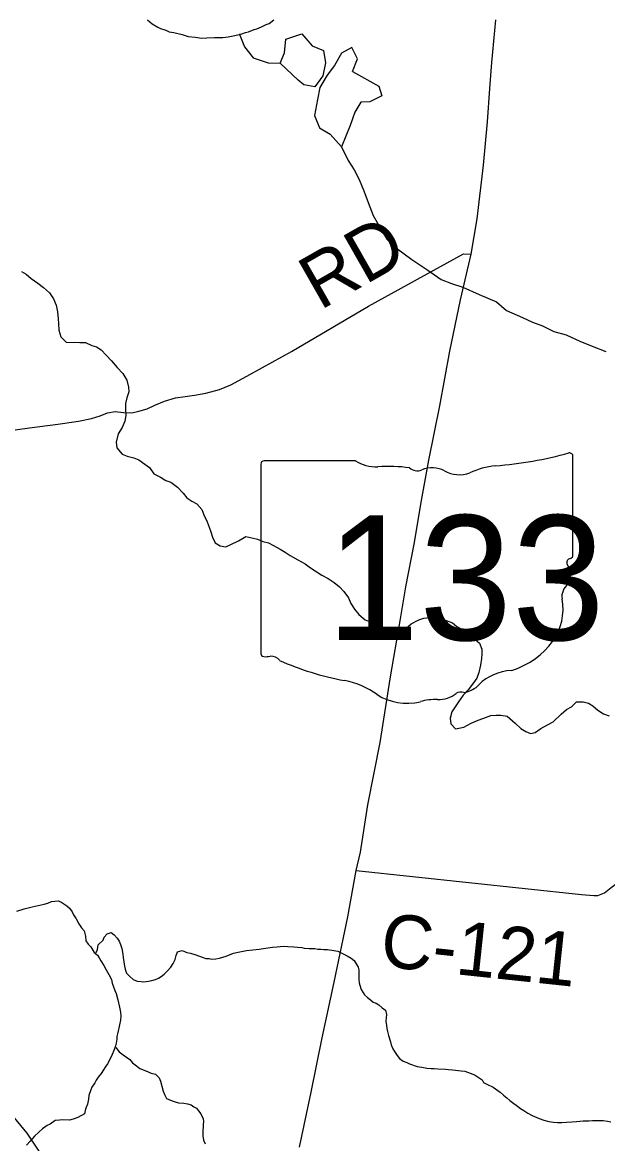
# Model space of a CAD drawing. Extents: x 1310247 to 1664935, y 235267 to 584339.
# Drawn here: x 1525641 to 1528906, y 435955 to 442212 of the extents above; entities that cross this region are included whole.
import ezdxf

# ---------------------------------------------------------------- set-up
doc = ezdxf.new("R2010")
doc.units = 0
for name, color, linetype in [('GM_X_County_Road', 7, 'Continuous'), ('GM_X_County_Road_Text', 7, 'Continuous'), ('GM_X_Minor_Lake', 7, 'Continuous'), ('GM_X_Minor_River', 7, 'Continuous'), ('GM_X_State_Location', 7, 'Continuous'), ('GM_X_State_Route', 7, 'Continuous'), ('GM_X_State_Shield', 7, 'Continuous'), ('GM_X_Township_Road', 7, 'Continuous'), ('GM_X_Township_Road_Text', 7, 'Continuous')]:
    doc.layers.add(name, color=color, linetype=linetype)

msp = doc.modelspace()

# ---------------------------------------------------------------- linework, layer by layer
at = {"layer": 'GM_X_County_Road'}
msp.add_lwpolyline([(1527502.8, 437478.5), (1528759.8, 437345.8), (1528829.6, 437340.3), (1528851.6, 437339.8), (1528887.8, 437355), (1528926.4, 437384.2), (1528987.3, 437430.9), (1532797.7, 440492), (1532998.7, 440647.7), (1533122.6, 440743.1), (1535344.7, 442477.6)], dxfattribs=at)
at = {"layer": 'GM_X_Minor_Lake'}
for points in [[(1527079.1, 441985.3), (1527104.3, 442042.9), (1527111.8, 442118.9), (1527200.5, 442149.1), (1527257.2, 442081.8), (1527320.8, 442054.4), (1527331.4, 441986), (1527317.9, 441914.2), (1527272.6, 441853), (1527210.8, 441864.3), (1527180.1, 441890.1)], [(1527482.6, 441938.8), (1527510, 442008.4), (1527479.3, 442071.2), (1527420.6, 442040.3), (1527383.1, 441970.9), (1527342, 441917.7), (1527300.5, 441848.4), (1527287.2, 441782.5), (1527271.4, 441692.6), (1527298, 441623.9), (1527357.3, 441588.6), (1527422, 441517.1)], [(1527180.1, 441890.1), (1527079.1, 441985.3)], [(1527482.6, 441938.8), (1527629.1, 441855.6), (1527646, 441803.1), (1527579.3, 441768.4), (1527529.2, 441767.5), (1527496, 441712), (1527470.5, 441636.4), (1527422, 441517.1)]]:
    msp.add_lwpolyline(points, dxfattribs=at)
at = {"layer": 'GM_X_Minor_River'}
for points in [[(1526338.9, 442226), (1526364.5, 442203.5), (1526396.2, 442184.9), (1526412.1, 442178.6), (1526442, 442168.1), (1526459.9, 442159.8), (1526485.8, 442155.3), (1526531.7, 442144.5), (1526565.5, 442133.9), (1526605.5, 442129.2), (1526641.5, 442124.5), (1526669.5, 442126.1), (1526713.6, 442127.3), (1526759.6, 442128.5), (1526789.7, 442132), (1526817.8, 442137.5), (1526844, 442143.1), (1526866.1, 442148.7), (1526886.2, 442156.4), (1526902.3, 442160.1), (1526934.5, 442171.6), (1526948.6, 442175.4), (1526974.8, 442187), (1527001.1, 442200.5), (1527017.2, 442206.3), (1527043.5, 442225.9)], [(1526852.6, 442148.2), (1526853.9, 442140.3), (1526880.7, 442075.6), (1526929.5, 442014.5), (1527013, 441986.7), (1527079.1, 441985.3)], [(1527422, 441517.1), (1527458.5, 441442.2), (1527491.5, 441389.4), (1527520.4, 441334.7), (1527545.2, 441272), (1527569.9, 441207.4), (1527598.4, 441134.6), (1527635.1, 441069.7), (1527673.8, 441002.8), (1527728.9, 440951.5), (1527813.7, 440889.6), (1527902.6, 440829.6), (1527977.6, 440777.9), (1528035.2, 440754.7), (1528098.9, 440735.3), (1528190.2, 440693.3), (1528285.5, 440653.2), (1528342.6, 440604), (1528431.9, 440566), (1528487.4, 440538.8), (1528543.1, 440519.6), (1528606.5, 440486.2), (1528674.2, 440468.8), (1528751.6, 440433.1), (1528819.1, 440405.6), (1528896.6, 440375.9)], [(1525636.7, 440821.1), (1525662.3, 440806.5), (1525689.8, 440783.8), (1525727.1, 440757), (1525758.5, 440732.2), (1525791.8, 440703.4), (1525814.9, 440668.9), (1525830.1, 440634.5), (1525837.2, 440596.3), (1525840.4, 440558.2), (1525841.8, 440532.1), (1525844.9, 440494), (1525856, 440457.8), (1525885.3, 440427.1), (1525961.1, 440425.3), (1525993.1, 440426.6), (1526028.7, 440409.7), (1526054.4, 440401.1), (1526080, 440384.5), (1526109.3, 440355.8), (1526138.5, 440323.1), (1526169.7, 440286.4), (1526200.9, 440253.6), (1526223.9, 440215.1), (1526233, 440176.8), (1526234.4, 440150.8), (1526223.7, 440117), (1526217, 440085.1), (1526216.3, 440055.1), (1526217.5, 440019.1), (1526212.7, 439987.2), (1526197.9, 439951.5), (1526175.2, 439916), (1526164.1, 439870.2), (1526167.4, 439838.1), (1526198.5, 439803.4), (1526226.2, 439790.7), (1526262, 439781.9), (1526291.7, 439771.2), (1526325, 439746.4), (1526350.6, 439727.8), (1526373.8, 439693.2), (1526411.3, 439674.3), (1526440.8, 439655.7)], [(1526440.8, 439655.7), (1526468.6, 439647), (1526505.8, 439618.1), (1526539, 439585.3), (1526558.4, 439558.9), (1526585.9, 439540.2), (1526613.6, 439525.6), (1526642.8, 439492.9), (1526654.1, 439464.6), (1526671.2, 439424.2), (1526682.5, 439395.9), (1526691.9, 439369.7), (1526701.2, 439339.4), (1526716.4, 439307), (1526744, 439290.4), (1526775.8, 439285.6), (1526804.1, 439299), (1526846.5, 439318), (1526887, 439343.1), (1526920.8, 439336.3), (1526952.5, 439327.6), (1526982.2, 439314.9), (1527014, 439308.2), (1527041.6, 439293.5), (1527079.1, 439272.6), (1527106.7, 439256), (1527134.2, 439237.3), (1527177.6, 439212.3), (1527219, 439191.3), (1527248.4, 439168.7), (1527274, 439152), (1527311.4, 439127.2), (1527346.9, 439108.3), (1527380.3, 439085.5), (1527409.8, 439062.8), (1527435.1, 439036.2), (1527460.3, 439001.6), (1527473.5, 438969.3), (1527494.8, 438936.8), (1527518.1, 438908.2), (1527553.3, 438877.4), (1527581, 438866.8), (1527622.5, 438847.8), (1527652.2, 438833.1), (1527689.9, 438822.2), (1527719.8, 438823.5), (1527745.8, 438824.9), (1527781.9, 438832.1), (1527810.4, 438855.5), (1527852.9, 438878.5), (1527881.1, 438887.8), (1527915.1, 438891.1), (1527941, 438888.5), (1527974.8, 438883.7), (1528004.6, 438875), (1528040.3, 438862.1), (1528065.7, 438841.5), (1528109.1, 438816.5), (1528134.6, 438797.9), (1528165.9, 438769.2), (1528191.4, 438748.6), (1528204.6, 438714.2), (1528204, 438688.2), (1528203.4, 438662.2), (1528196.6, 438624.4), (1528187.7, 438584.5), (1528177, 438552.8), (1528158.4, 438527.2), (1528127.5, 438487.9), (1528100.9, 438458.5), (1528074.1, 438421), (1528036.9, 438363.9), (1528028.1, 438330), (1528031.4, 438298), (1528056.7, 438269.3), (1528104.8, 438278.2), (1528145.3, 438301.3), (1528183.6, 438318.5), (1528209.8, 438327.8), (1528254.1, 438344.8), (1528284.1, 438346.1), (1528310, 438345.5), (1528345.9, 438340.7), (1528390.9, 438301.6), (1528422.1, 438270.9), (1528449.7, 438254.3), (1528475.4, 438243.7), (1528501.5, 438249.1), (1528534, 438272.3), (1528570.4, 438291.5), (1528602.7, 438308.8), (1528647.7, 438351.8), (1528676.2, 438377.1), (1528704.5, 438392.5), (1528733.1, 438419.8), (1528769.1, 438421), (1528798.8, 438412.3), (1528824.5, 438397.7), (1528851.8, 438373), (1528883.4, 438354.3), (1528915, 438341.6)], [(1525609.3, 437252.4), (1525651.5, 437265.7), (1525665.6, 437269.5), (1525695.8, 437277), (1525711.8, 437280.7), (1525762.1, 437291.9), (1525782.2, 437297.5), (1525804.3, 437305.2), (1525822.4, 437308.9), (1525840.5, 437310.6), (1525856.4, 437304.3), (1525872.2, 437294), (1525890, 437281.6), (1525903.8, 437269.4), (1525919.5, 437249.1), (1525927.2, 437230.9), (1525940.9, 437208.6), (1525956.4, 437182.3), (1525970.1, 437160), (1525985.8, 437141.7), (1525993.3, 437113.5), (1525994.9, 437087.4), (1526008.6, 437067.1), (1526022.3, 437052.8), (1526041.9, 437022.4), (1526059.6, 437006.1), (1526069.4, 436991.9), (1526079.1, 436975.7), (1526094.7, 436949.3), (1526108.3, 436925)], [(1526049.7, 437014.9), (1526060.1, 437038.1), (1526064.6, 437064.1), (1526091, 437089.7), (1526097.3, 437107.7), (1526113.6, 437125.4), (1526135.8, 437133.1), (1526153.6, 437120.7), (1526169.3, 437102.4), (1526181, 437084.2), (1526188.7, 437066), (1526196.4, 437043.8), (1526201.8, 437011.6), (1526203.5, 436993.6), (1526210.7, 436945.3), (1526214.5, 436929.2), (1526222.1, 436907), (1526237.8, 436888.7), (1526259.5, 436870.3), (1526281.4, 436861.9), (1526303.4, 436859.5), (1526319.4, 436857.2), (1526345.5, 436860.8), (1526363.5, 436864.5), (1526383.6, 436870.2), (1526399.8, 436877.9), (1526416, 436887.6), (1526432.2, 436901.4), (1526450.5, 436919.1), (1526468.9, 436938.8), (1526483.2, 436960.6), (1526493.6, 436982.5), (1526500, 437004.5), (1526506.3, 437024.4), (1526532.5, 437032), (1526558.3, 437021.5), (1526578.3, 437017.1), (1526608.2, 437008.6), (1526644, 436996), (1526663.9, 436987.6), (1526683.9, 436987.3), (1526697.9, 436985), (1526719.9, 436986.6), (1526740, 436990.3), (1526760.1, 436996), (1526778.2, 437001.7), (1526818.5, 437017), (1526844.6, 437022.6), (1526890.8, 437031.8), (1526926.9, 437037.2), (1526963, 437040.6), (1526997.2, 437046), (1527037.3, 437051.3), (1527063.3, 437052.9), (1527095.4, 437056.3), (1527121.4, 437055.9), (1527155.4, 437053.3), (1527175.4, 437051), (1527199.4, 437048.5), (1527213.4, 437046.3), (1527241.3, 437043.8), (1527273.4, 437043.2), (1527289.3, 437041), (1527305.4, 437040.7), (1527323.3, 437038.4), (1527343.3, 437038), (1527379.3, 437033.4), (1527401.3, 437029), (1527423.1, 437018.6), (1527439, 437010.3), (1527452.9, 437002), (1527474.7, 436989.6), (1527492.5, 436977.3), (1527504.2, 436959.1), (1527513.9, 436938.8), (1527517.6, 436924.8), (1527517.3, 436902.7), (1527519, 436888.6), (1527518.7, 436870.6), (1527520.4, 436852.5), (1527524.2, 436838.4), (1527531.8, 436814.2), (1527539.6, 436800.1), (1527549.4, 436785.9), (1527567.1, 436769.5), (1527582.9, 436757.2), (1527598.7, 436744.9), (1527614.6, 436738.6), (1527630.5, 436730.3), (1527648.2, 436712), (1527666, 436699.6), (1527671.6, 436675.5), (1527669, 436637.5), (1527672.6, 436613.3), (1527674.3, 436597.3), (1527678.1, 436581.1), (1527683.7, 436559), (1527695.1, 436522.7), (1527698.8, 436506.6), (1527708.5, 436484.4), (1527716.2, 436468.2)], [(1526108.3, 436925), (1526123.9, 436898.7), (1526137.4, 436870.4), (1526141.1, 436850.3), (1526156.4, 436809.9), (1526164.1, 436791.8), (1526173.6, 436757.5), (1526182.9, 436717.2), (1526188.4, 436689.1), (1526190.1, 436667), (1526187.7, 436643), (1526183.2, 436617), (1526178.9, 436599), (1526174.7, 436585.1), (1526172.4, 436567.1), (1526168.2, 436553.1), (1526167.9, 436537.1), (1526163.5, 436515.1), (1526161.3, 436501.1), (1526155, 436483.2), (1526138.3, 436443.3), (1526115.6, 436399.6), (1526103.3, 436381.8), (1526093, 436366), (1526080.6, 436346.1), (1526064.3, 436326.3), (1526052, 436308.5), (1526045.8, 436294.6), (1526029.3, 436270.8), (1526023.1, 436254.9), (1526012.5, 436223), (1526010.2, 436203), (1526003.7, 436175), (1525995.3, 436153.1), (1525991.1, 436139.1), (1525986.8, 436121.2), (1525950.4, 436099.8), (1525924.3, 436092.2), (1525904.2, 436086.5), (1525864.1, 436087.2), (1525848.1, 436085.5), (1525824, 436083.9), (1525795.7, 436064.3), (1525779.5, 436056.6), (1525753.2, 436037), (1525732.9, 436019.3), (1525708.5, 435995.7), (1525684, 435968), (1525663.6, 435946.3)], [(1526163.1, 436491), (1526180.7, 436466.7), (1526202.5, 436450.3), (1526240.1, 436423.6), (1526255.8, 436405.2), (1526277.5, 436388.8), (1526297.3, 436374.5), (1526329.1, 436361.9), (1526358.9, 436347.3), (1526382.9, 436342.9), (1526404.6, 436322.5), (1526412.3, 436304.3), (1526427.3, 436247.9), (1526435, 436225.7), (1526444.7, 436207.5), (1526476.5, 436192.9), (1526494.4, 436188.6), (1526512.3, 436182.3), (1526542.3, 436179.8), (1526562.3, 436177.4), (1526582.2, 436171), (1526598, 436160.8), (1526611.9, 436152.5), (1526623.7, 436138.3), (1526637.4, 436122), (1526649, 436093.7), (1526650.7, 436077.6), (1526650.4, 436061.6), (1526650.2, 436047.6), (1526647.9, 436029.6), (1526647.4, 435997.5), (1526651, 435973.4), (1526660.7, 435953.2)], [(1527716.2, 436468.2), (1527731.9, 436445.9), (1527745.6, 436429.6), (1527765.4, 436415.2), (1527785.3, 436406.9), (1527801.2, 436400.6), (1527843, 436385.8), (1527868.9, 436381.4), (1527896.9, 436376.9), (1527920.9, 436374.5), (1527938.9, 436374.2), (1527958.9, 436371.8), (1528000.9, 436371.1), (1528018.9, 436368.8), (1528040.8, 436366.4), (1528088.8, 436361.5), (1528108.8, 436359.2), (1528124.7, 436352.9), (1528144.6, 436346.5), (1528166.5, 436336.2), (1528206.1, 436311.4), (1528213.8, 436295.2), (1528235.7, 436284.8), (1528267.5, 436270.2), (1528307, 436241.5), (1528324.8, 436225.2), (1528344.5, 436210.8), (1528360.3, 436196.5), (1528376.1, 436184.2), (1528403.8, 436163.6), (1528419.6, 436151.3), (1528439.4, 436139), (1528461.2, 436124.6), (1528485, 436112.1), (1528524.8, 436095.4), (1528550.6, 436084.9), (1528578.6, 436078.4), (1528604.5, 436074), (1528626.5, 436073.6), (1528650.5, 436073.2), (1528676.6, 436074.7), (1528706.6, 436076.2), (1528732.7, 436077.8), (1528768.8, 436081.2), (1528800.8, 436082.6), (1528820.9, 436084.3), (1528880.9, 436083.2), (1528904.9, 436080.8), (1528924.9, 436076.5)]]:
    msp.add_lwpolyline(points, dxfattribs=at)
at = {"layer": 'GM_X_State_Route'}
msp.add_lwpolyline([(1527186.9, 435935.6), (1527251.7, 436241.8), (1527314.5, 436545.1), (1527381.3, 436856.2), (1527455.9, 437221.3), (1527502.8, 437478.5), (1527528.1, 437581.6), (1527568.7, 437845.3), (1527636.3, 438193.5), (1527695.5, 438560.3), (1527747.9, 438873.1), (1527779.7, 439061.8), (1527827.4, 439300.8), (1527867.9, 439544.2), (1527908.5, 439769), (1527969.4, 440071.6), (1528026.4, 440377.5), (1528085.7, 440663.8), (1528145.2, 440919.4), (1528179, 441116.3), (1528213.6, 441415.5), (1528236.4, 441658.1), (1528249.1, 441842.3), (1528261, 441988.6), (1528282.1, 442226.9)], dxfattribs=at)
at = {"layer": 'GM_X_State_Shield'}
for p, q in [((1528712.4, 439239), (1528712.4, 439791.7)), ((1526972.2, 439747.4), (1526972.2, 438690.7)), ((1527499, 439765.5), (1526989.3, 439765.5)), ((1528712.2, 439239.1), (1528712.4, 439239))]:
    msp.add_line(p, q, dxfattribs=at)
for centre, major_axis, start_param, end_param in [((1528092.5, 441206.1), (1845.5, 0), 4.814394, 5.042369), ((1528693.1, 439794), (19.4, 0), 6.141152, 7.989035), ((1526992.1, 439749.6), (20.2, 0), 1.712693, 3.28349), ((1527620.3, 439888.2), (195.5, 0), 4.042523, 4.731795), ((1527685.2, 439172.3), (702, 0), 1.404758, 1.657858), ((1527927.3, 439633), (117.3, 0), 0.950623, 2.079405), ((1528327.9, 439442.8), (371.3, 0), 1.699011, 2.107814), ((1527844.5, 439755.1), (56.4, 0), 3.836095, 5.185415), ((1528078.7, 439800.5), (141.1, 0), 4.081561, 5.145723), ((1528691.7, 439236.8), (20.7, 0), 5.05454, 6.418171), ((1528707.9, 439198.4), (30, 0), 1.883978, 3.671073), ((1528517.2, 439128.5), (180, 0), 5.934695, 6.695948), ((1528781.8, 439007.7), (130.9, 0), 2.387724, 3.262537), ((1528195.9, 438937.4), (461.6, 0), 5.101752, 6.440018), ((1526992.3, 438688.4), (20.3, 0), 3.00124, 4.508301), ((1526995.4, 438796.5), (155.2, 0), 4.665946, 4.897461), ((1527027.1, 438629.8), (56, 0), 0.519207, 1.627899), ((1527733.7, 439579.1), (1332.7, 0), 4.195997, 4.488961), ((1528390.5, 438394.1), (252.8, 0), 1.647645, 2.488434), ((1527336.4, 438216), (417, 0), 0.823519, 1.323587), ((1528070.2, 438588.3), (149.1, 0), 4.937069, 5.64225), ((1527787.4, 438624.5), (264.6, 0), 4.026481, 4.996735), ((1527940.3, 438259.2), (217.4, 0), 1.495662, 1.94098), ((1527959.6, 438545.4), (141, 0), 4.691044, 5.507374), ((1528087.1, 438443.1), (39.7, 0), 1.147584, 2.315152)]:
    msp.add_ellipse(centre, major_axis=major_axis, ratio=0.8, start_param=start_param, end_param=end_param, dxfattribs=at)
at = {"layer": 'GM_X_Township_Road'}
for points in [[(1525491.9, 439923.8), (1525680, 439950.1), (1525838.1, 439969.1), (1525954.2, 439986.8), (1526026.4, 440001.4), (1526074.6, 440016.5), (1526116.9, 440033.6), (1526158.9, 440040.8), (1526204.7, 440035.9), (1526252.6, 440033), (1526290.7, 440042.2), (1526336.9, 440055.3), (1526379.2, 440076.5), (1526433.5, 440097.5), (1526495.8, 440116.2), (1526549.8, 440125.2), (1526601.9, 440132.2), (1526664, 440143), (1526740.3, 440163.5), (1526804.7, 440190.2), (1526893.4, 440238.5), (1526980.2, 440286.8), (1527141.7, 440375.7), (1527572.1, 440628.6), (1528102.1, 440920.2), (1528145.2, 440919.4)], [(1525763.8, 435867.4), (1525667.6, 436012.6), (1525561.6, 436141.2)]]:
    msp.add_lwpolyline(points, dxfattribs=at)

# ---------------------------------------------------------------- texts
at = {"layer": 'GM_X_County_Road_Text'}
msp.add_text('C-121', height=300, rotation=353.93356, dxfattribs=at).set_placement((1527630.2, 436945.8))
at = {"layer": 'GM_X_State_Location'}
for s in ['s', 'r']:
    msp.add_text(s, height=1, dxfattribs=at).set_placement((1527822.7, 439148.8))
msp.add_text('133', height=1, rotation=0.00001, dxfattribs=at).set_placement((1527469.7, 439076))
at = {"layer": 'GM_X_State_Shield'}
msp.add_text('133', height=696.1, dxfattribs=at).set_placement((1527337, 438765.2))
at = {"layer": 'GM_X_Township_Road_Text'}
msp.add_text('RD', height=300, rotation=29.62384, dxfattribs=at).set_placement((1527301.4, 440602.8))

doc.saveas('drawing.dxf')
